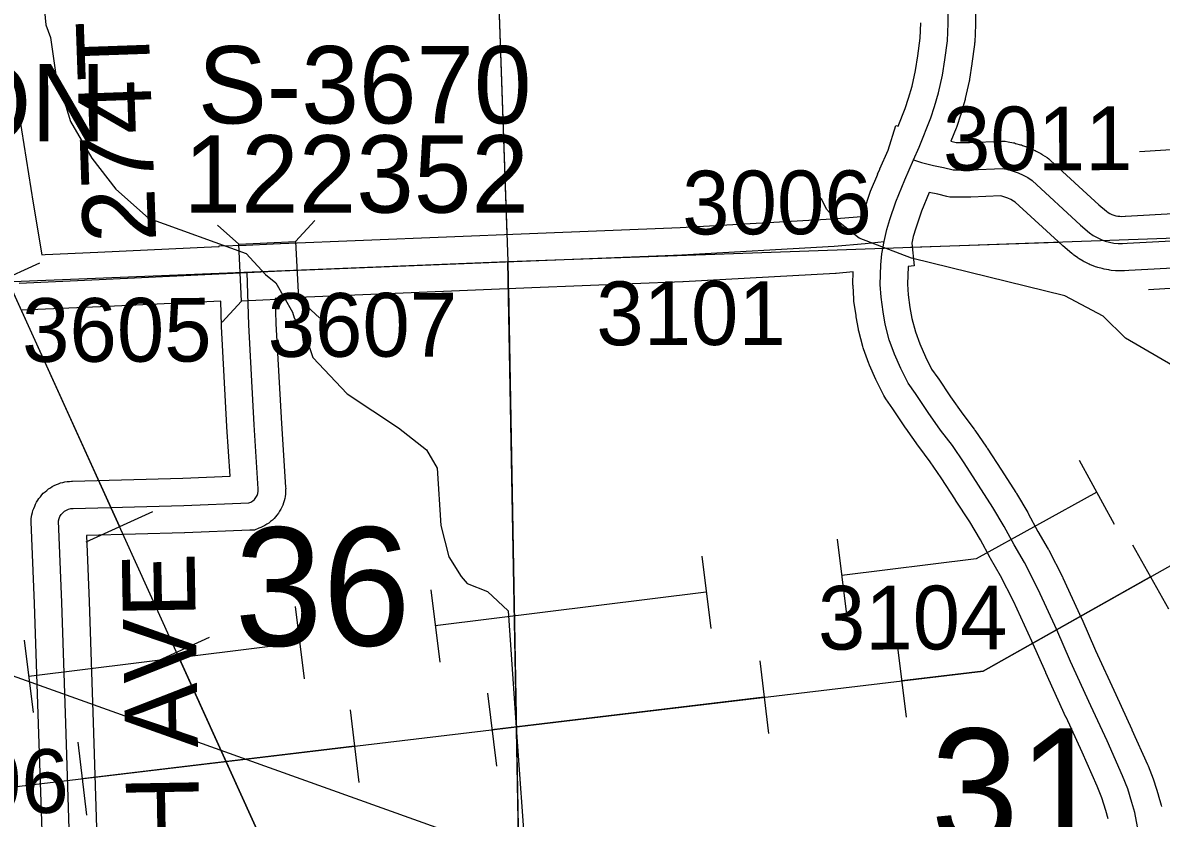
# Model space of a CAD drawing. Extents: x 128.7 to 185.5, y -21.4 to 12.6.
# Drawn here: x 151.816 to 153.067, y -12.756 to -11.882 of the extents above; entities that cross this region are included whole.
import ezdxf

# ---------------------------------------------------------------- set-up
doc = ezdxf.new("R2010")
doc.units = 0
for name, color, linetype in [('tdCoHydroRiver', 7, 'Continuous'), ('tdCoPipe', 7, 'Continuous'), ('tdCoPipe1', 7, 'Continuous'), ('tdCoPipe2', 7, 'Continuous'), ('tdCoSecRdNmbr', 7, 'Continuous'), ('tdCoSecRdTxt', 7, 'Continuous'), ('tdCoSecRteBand', 7, 'Continuous'), ('tdCoSecRteCL', 7, 'Continuous'), ('tdCoSectLine', 7, 'Continuous'), ('tdCoSectLinePart', 7, 'Continuous'), ('tdCoSectNmbr', 7, 'Continuous'), ('tdCoStrucSec', 7, 'Continuous'), ('tdCoStrucSecCoName', 7, 'Continuous'), ('tdCoStrucSecFHWANum', 7, 'Continuous'), ('tdCoSurfAsphalt', 7, 'Continuous'), ('tdCoSurfConc', 7, 'Continuous'), ('tdCoSurfGravel', 7, 'Continuous')]:
    doc.layers.add(name, color=color, linetype=linetype)

msp = doc.modelspace()

# ---------------------------------------------------------------- linework, layer by layer
at = {"layer": 'tdCoHydroRiver'}
for points in [[(151.8386, -11.8531), (151.8413, -11.8845), (151.8465, -11.8986), (151.8526, -11.9394), (151.8615, -11.9691), (151.8633, -11.9738), (151.8686, -11.9909), (151.8921, -12.0312), (151.9185, -12.065), (151.9543, -12.0969), (152.0614, -12.1359), (152.0827, -12.1588), (152.0941, -12.1679), (152.1125, -12.2004), (152.1143, -12.2066), (152.1228, -12.2221), (152.1249, -12.2378), (152.1312, -12.2392), (152.1348, -12.2501), (152.1724, -12.2899), (152.229, -12.3274), (152.2598, -12.3516), (152.2715, -12.3717), (152.2753, -12.4347), (152.2843, -12.4691), (152.2977, -12.4908), (152.3043, -12.4984), (152.3267, -12.5071), (152.3495, -12.5285), (152.359, -12.667), (152.3681, -12.7946)], [(153.1353, -12.2916), (153.0274, -12.229), (153.0029, -12.2046), (152.9611, -12.1823), (152.7924, -12.1408), (152.7348, -12.1191), (152.7104, -12.0994), (152.699, -12.0871), (152.6939, -12.0763), (152.6858, -12.0702), (152.6819, -12.0499)], [(152.3681, -12.7946), (152.3348, -12.7894), (151.2114, -12.3875)]]:
    msp.add_lwpolyline(points, dxfattribs=at)
at = {"layer": 'tdCoPipe'}
for p, q in [((153.1234, -12.0188), (153.0431, -12.0241)), ((151.7617, -12.1793), (151.8347, -12.1462)), ((153.1334, -12.1706), (153.0529, -12.1759)), ((151.8857, -12.4525), (151.9589, -12.4193)), ((151.9483, -12.5905), (152.0213, -12.5574))]:
    msp.add_line(p, q, dxfattribs=at)
for points in [[(133.6945, 0.4089), (135.1153, -0.6342), (137.1324, -2.3792), (137.5288, -2.9528), (138.161, -3.328), (139.2218, -4.4833), (139.3397, -4.805), (140.8827, -6.1264), (141.2631, -6.6089), (142.2971, -8.0348), (142.3319, -8.2734), (143.9392, -9.367), (143.9927, -9.5975), (145.829, -10.533), (147.4283, -11.2406), (148.0149, -11.3532), (148.9915, -11.5772), (150.6773, -11.7094), (151.6631, -11.8649), (152.1578, -12.9549), (152.0489, -14.0003)], [(141.862, -14.949), (144.0814, -14.2683), (145.7745, -13.7388), (145.9312, -13.6747), (145.9234, -13.4239), (152.8711, -12.5946), (153.879, -12.0272), (155.1085, -11.9148), (156.3627, -11.7638), (158.9313, -11.5045), (162.8631, -11.1506)], [(151.7983, -12.1627), (151.9223, -12.4359)], [(151.9849, -12.5739), (152.1089, -12.8471)]]:
    msp.add_lwpolyline(points, dxfattribs=at)
at = {"layer": 'tdCoPipe1'}
for p, q in [((153.0353, -12.4559), (153.0748, -12.526)), ((152.7769, -12.5652), (152.7865, -12.6453)), ((152.6259, -12.5833), (152.6354, -12.6632)), ((152.3268, -12.619), (152.3364, -12.6991)), ((152.1758, -12.637), (152.1853, -12.7169)), ((151.8767, -12.6727), (151.8862, -12.7528))]:
    msp.add_line(p, q, dxfattribs=at)
for points in [[(153.0551, -12.491), (152.8711, -12.5946), (152.7817, -12.6053)], [(152.6306, -12.6233), (152.3316, -12.659)], [(152.1805, -12.677), (151.8815, -12.7128)]]:
    msp.add_lwpolyline(points, dxfattribs=at)
at = {"layer": 'tdCoPipe2'}
for p, q in [((152.9766, -12.3629), (153.0153, -12.4331)), ((152.7109, -12.4497), (152.7208, -12.5293)), ((152.5621, -12.4682), (152.572, -12.5478)), ((152.2644, -12.5052), (152.2743, -12.5847)), ((152.1155, -12.5237), (152.1254, -12.6032)), ((151.8178, -12.5606), (151.8277, -12.6402))]:
    msp.add_line(p, q, dxfattribs=at)
for points in [[(152.9959, -12.398), (152.8634, -12.4712), (152.7159, -12.4895)], [(152.567, -12.508), (152.2693, -12.545)], [(152.1205, -12.5634), (151.8227, -12.6004)]]:
    msp.add_lwpolyline(points, dxfattribs=at)
at = {"layer": 'tdCoSecRteBand'}
for points in [[(152.8629, -11.8463), (152.8629, -11.8831), (152.8629, -11.8839), (152.8629, -11.8846), (152.8619, -11.9036), (152.8618, -11.9049), (152.8617, -11.9063), (152.8587, -11.9272), (152.8587, -11.9273), (152.8587, -11.9273), (152.8562, -11.9443), (152.8561, -11.9454), (152.8558, -11.9464), (152.8516, -11.9657), (152.8514, -11.9667), (152.8511, -11.9678), (152.8467, -11.9828), (152.8465, -11.9833), (152.8464, -11.9838), (152.8422, -11.9964), (152.8419, -11.9972), (152.8416, -11.998), (152.8358, -12.0125), (152.8416, -12.0139), (152.8561, -12.0139), (152.8918, -12.0125), (152.8953, -12.0124), (152.8987, -12.0131), (152.9045, -12.0142), (152.9056, -12.0144), (152.9067, -12.0148), (152.9123, -12.0163), (152.9134, -12.0166), (152.9145, -12.017), (152.92, -12.019), (152.9211, -12.0194), (152.9221, -12.0199), (152.9274, -12.0223), (152.9285, -12.0228), (152.9295, -12.0233), (152.9346, -12.0261), (152.9356, -12.0267), (152.9365, -12.0273), (152.9414, -12.0305), (152.9435, -12.0319), (152.9453, -12.0335), (152.9981, -12.0822), (153.0066, -12.0894), (153.0085, -12.0907), (153.0104, -12.0919), (153.0125, -12.0929), (153.0146, -12.0937), (153.0168, -12.0943), (153.0191, -12.0947), (153.0213, -12.0949), (153.0236, -12.095), (153.0272, -12.0947), (153.0274, -12.0947), (153.0277, -12.0947), (153.1456, -12.0883)], [(151.8095, -11.9677), (151.8275, -12.0806), (151.8372, -12.1372), (151.8408, -12.137), (151.8987, -12.1345), (152.0313, -12.1281), (152.0319, -12.1281), (152.0319, -12.1275), (152.0616, -12.1267), (152.0912, -12.1252), (152.0988, -12.1249), (152.099, -12.1249), (152.0991, -12.1249), (152.3728, -12.1138), (152.3728, -12.1138), (152.3728, -12.1138), (152.5385, -12.1071), (152.7054, -12.0978), (152.7377, -12.0952), (152.7394, -12.0872), (152.7409, -12.0875), (152.7467, -12.0696), (152.7471, -12.0684), (152.7476, -12.0673), (152.7554, -12.0485), (152.7553, -12.0485), (152.7577, -12.043), (152.7577, -12.0429), (152.7578, -12.0428), (152.7667, -12.0223), (152.7754, -11.9952), (152.7778, -11.996), (152.7855, -11.9766), (152.7893, -11.9653), (152.7932, -11.9518), (152.797, -11.9347), (152.7993, -11.9188), (152.8021, -11.8992), (152.8029, -11.8823)], [(153.1487, -12.1482), (153.0312, -12.1546), (153.0266, -12.1549), (153.0253, -12.155), (153.024, -12.155), (153.0191, -12.1549), (153.0178, -12.1549), (153.0165, -12.1548), (153.0117, -12.1543), (153.0104, -12.1541), (153.0091, -12.1539), (153.0043, -12.153), (153.0031, -12.1527), (153.0018, -12.1524), (152.9971, -12.1511), (152.9959, -12.1507), (152.9947, -12.1503), (152.9901, -12.1485), (152.9889, -12.1481), (152.9877, -12.1475), (152.9833, -12.1454), (152.9822, -12.1449), (152.981, -12.1442), (152.9768, -12.1417), (152.9757, -12.1411), (152.9747, -12.1403), (152.9707, -12.1375), (152.9697, -12.1367), (152.9687, -12.1359), (152.9588, -12.1275), (152.9584, -12.1271), (152.9579, -12.1267), (152.9065, -12.0793), (152.9047, -12.0782), (152.9016, -12.0765), (152.8984, -12.075), (152.8951, -12.0738), (152.8917, -12.0729), (152.8905, -12.0726), (152.8577, -12.0738), (152.8572, -12.0739), (152.8566, -12.0739), (152.8381, -12.0739), (152.8346, -12.0739), (152.8312, -12.073), (152.8213, -12.0707), (152.812, -12.0688), (152.8034, -12.0893), (152.7974, -12.1078), (152.7944, -12.1172), (152.7929, -12.1244), (152.7955, -12.1494), (152.7887, -12.1502), (152.7882, -12.1694), (152.7888, -12.1811), (152.7908, -12.1952), (152.793, -12.2071), (152.7968, -12.2217), (152.8016, -12.2352), (152.8078, -12.2493), (152.8146, -12.2627), (152.8213, -12.2724), (152.8215, -12.2726), (152.8216, -12.2728), (152.8354, -12.2934), (152.8488, -12.3122), (152.8613, -12.3289), (152.8617, -12.3294), (152.8621, -12.33), (152.875, -12.3487), (152.8752, -12.3491), (152.8755, -12.3495), (152.8912, -12.374), (152.9071, -12.3983), (152.9075, -12.3989), (152.9079, -12.3996), (152.9202, -12.4205), (152.9205, -12.421), (152.9207, -12.4214), (152.9314, -12.4411), (152.9425, -12.4605), (152.9429, -12.4611), (152.9432, -12.4617), (152.9583, -12.4911), (152.9586, -12.4917), (152.9588, -12.4923), (152.9793, -12.5369), (152.9794, -12.5371), (152.9795, -12.5373), (152.9947, -12.5719), (153.0168, -12.6202), (153.0345, -12.6587), (153.0346, -12.6588), (153.0347, -12.659), (153.0517, -12.6973), (153.052, -12.6979), (153.0523, -12.6986), (153.0579, -12.7131), (153.0583, -12.7141), (153.0586, -12.7151), (153.0633, -12.7301), (153.0634, -12.7304), (153.0635, -12.7307), (153.0667, -12.7418), (153.0671, -12.7434)], [(153.0086, -12.7569), (153.0059, -12.7477), (153.0016, -12.7339), (152.9966, -12.721), (152.98, -12.6836), (152.9623, -12.6453), (152.9623, -12.6453), (152.9622, -12.6452), (152.94, -12.5966), (152.94, -12.5965), (152.9399, -12.5963), (152.9247, -12.5617), (152.9046, -12.5179), (152.8902, -12.4898), (152.8792, -12.4707), (152.879, -12.4703), (152.8788, -12.47), (152.8682, -12.4505), (152.8565, -12.4306), (152.8409, -12.4068), (152.8408, -12.4067), (152.8407, -12.4065), (152.8252, -12.3822), (152.813, -12.3645), (152.8006, -12.348), (152.8003, -12.3476), (152.8001, -12.3473), (152.7863, -12.3278), (152.786, -12.3275), (152.7858, -12.3272), (152.7719, -12.3064), (152.7642, -12.2953), (152.763, -12.2936), (152.762, -12.2917), (152.7539, -12.2757), (152.7535, -12.2749), (152.7532, -12.2741), (152.7463, -12.2584), (152.7459, -12.2574), (152.7455, -12.2565), (152.7398, -12.2407), (152.7394, -12.2394), (152.739, -12.2381), (152.7346, -12.2211), (152.7343, -12.22), (152.7341, -12.2189), (152.7317, -12.2053), (152.7315, -12.2047), (152.7315, -12.2041), (152.7292, -12.1881), (152.7291, -12.1868), (152.729, -12.1855), (152.7283, -12.1715), (152.7282, -12.1703), (152.7282, -12.1692), (152.7285, -12.1561), (152.7098, -12.1576), (152.7094, -12.1576), (152.7091, -12.1577), (152.5417, -12.167), (152.5414, -12.167), (152.5412, -12.1671), (152.3752, -12.1737), (152.1016, -12.1848), (152.0935, -12.1852), (152.0943, -12.213), (152.1002, -12.3224), (152.1049, -12.3925), (152.105, -12.3938), (152.1049, -12.3951), (152.1049, -12.3976), (152.1048, -12.4001), (152.1044, -12.4026), (152.1039, -12.405), (152.1034, -12.4075), (152.1026, -12.4099), (152.1017, -12.4122), (152.1008, -12.4146), (152.0996, -12.4168), (152.0983, -12.419), (152.097, -12.4212), (152.0954, -12.4231), (152.0938, -12.4251), (152.0922, -12.427), (152.0903, -12.4287), (152.0884, -12.4303), (152.0865, -12.432), (152.0843, -12.4333), (152.0822, -12.4346), (152.08, -12.4359), (152.0777, -12.4368), (152.0753, -12.4377), (152.0706, -12.4396), (152.0656, -12.4398), (151.9943, -12.4427), (151.9941, -12.4428), (151.9939, -12.4428), (151.8861, -12.4456), (151.8889, -12.5181), (151.8889, -12.5182), (151.8889, -12.5183), (151.8933, -12.651), (151.898, -12.7897)], [(151.8381, -12.7918), (151.8334, -12.653), (151.8334, -12.653), (151.8334, -12.653), (151.8289, -12.5204), (151.8255, -12.4307), (151.8253, -12.4268), (151.8262, -12.4229), (151.8268, -12.4204), (151.8273, -12.4181), (151.8282, -12.4158), (151.8292, -12.4134), (151.8301, -12.4112), (151.8313, -12.4091), (151.8327, -12.4069), (151.8339, -12.4049), (151.8355, -12.403), (151.8371, -12.4011), (151.8387, -12.3992), (151.8406, -12.3977), (151.8425, -12.396), (151.8444, -12.3945), (151.8465, -12.3932), (151.8486, -12.3919), (151.8507, -12.3906), (151.853, -12.3897), (151.8553, -12.3888), (151.8576, -12.3879), (151.86, -12.3874), (151.8625, -12.3868), (151.8648, -12.3863), (151.8673, -12.3862), (151.8698, -12.386), (151.8702, -12.386), (151.8707, -12.386), (151.992, -12.3828), (152.0439, -12.3806), (152.0403, -12.3262), (152.0403, -12.326), (152.0403, -12.3258), (152.0344, -12.2159), (152.0344, -12.2155), (152.0343, -12.2151), (152.0336, -12.1881), (151.9015, -12.1944), (151.9014, -12.1944), (151.9013, -12.1944), (151.8153, -12.1982)]]:
    msp.add_lwpolyline(points, dxfattribs=at)
at = {"layer": 'tdCoSecRteCL'}
for points in [[(152.7948, -12.0329), (152.8009, -12.019), (152.8137, -11.9869), (152.8179, -11.9743), (152.8223, -11.9593), (152.8265, -11.94), (152.829, -11.923), (152.8319, -11.9021), (152.8329, -11.8831), (152.8329, -11.8463), (152.8312, -11.8034), (152.8292, -11.741), (152.8273, -11.689), (152.8255, -11.6308), (152.8243, -11.5945), (152.8218, -11.5171), (152.8191, -11.4468), (152.8171, -11.3916), (152.8149, -11.3245), (152.8139, -11.2868), (152.8115, -11.2217), (152.8102, -11.1844), (152.8081, -11.1262)], [(152.7625, -12.1228), (152.7654, -12.1095), (152.7688, -12.0986), (152.7752, -12.0789), (152.7853, -12.0547), (152.7948, -12.0329)], [(152.7948, -12.0329), (152.8036, -12.0357), (152.8167, -12.0392), (152.8278, -12.0414), (152.8381, -12.0439), (152.8566, -12.0439), (152.8929, -12.0425), (152.8986, -12.0437), (152.9042, -12.0452), (152.9097, -12.0472), (152.915, -12.0496), (152.9201, -12.0524), (152.925, -12.0556), (152.9783, -12.1047), (152.9881, -12.1131), (152.9921, -12.1159), (152.9963, -12.1184), (153.0007, -12.1205), (153.0052, -12.1222), (153.0099, -12.1235), (153.0147, -12.1244), (153.0196, -12.1249), (153.0244, -12.125), (153.0293, -12.1246), (153.1472, -12.1182)], [(152.0627, -12.1566), (152.1003, -12.1548), (152.374, -12.1437), (152.54, -12.1371), (152.7074, -12.1277), (152.7417, -12.125), (152.7625, -12.1228)], [(153.0406, -12.7657), (153.0379, -12.7501), (153.0347, -12.739), (153.03, -12.724), (153.0243, -12.7095), (153.0073, -12.6712), (152.9895, -12.6328), (152.9673, -12.5842), (152.952, -12.5494), (152.9316, -12.5048), (152.9165, -12.4754), (152.9052, -12.4557), (152.8943, -12.4357), (152.882, -12.4148), (152.866, -12.3903), (152.8502, -12.3657), (152.8374, -12.3469), (152.8245, -12.3299), (152.8107, -12.3104), (152.7967, -12.2895), (152.7888, -12.2781), (152.7807, -12.2621), (152.7737, -12.2463), (152.7681, -12.2305), (152.7636, -12.2135), (152.7612, -12.2), (152.759, -12.1839), (152.7582, -12.1699), (152.7587, -12.1482), (152.7597, -12.1361), (152.7625, -12.1228)], [(151.8121, -12.1683), (151.9, -12.1645), (152.0627, -12.1566)], [(151.868, -12.7908), (151.8633, -12.652), (151.8589, -12.5193), (151.8555, -12.4295), (151.856, -12.4271), (151.857, -12.4247), (151.8583, -12.4225), (151.86, -12.4206), (151.8619, -12.4189), (151.8641, -12.4176), (151.8665, -12.4167), (151.8689, -12.4161), (151.8715, -12.416), (151.9931, -12.4128), (152.0643, -12.4098), (152.0667, -12.4089), (152.0688, -12.4076), (152.0707, -12.406), (152.0723, -12.404), (152.0736, -12.4018), (152.0744, -12.3995), (152.0749, -12.397), (152.0749, -12.3945), (152.0703, -12.3242), (152.0643, -12.2143), (152.0627, -12.1566)]]:
    msp.add_lwpolyline(points, dxfattribs=at)
at = {"layer": 'tdCoSectLine'}
for points in [[(152.3144, -11.1529), (152.3491, -12.1447)], [(152.3491, -12.1447), (153.341, -12.1094)], [(151.3428, -12.1854), (152.3491, -12.1447)], [(152.3677, -13.154), (152.3491, -12.1447)], [(152.3491, -12.1447), (152.3674, -13.154)]]:
    msp.add_lwpolyline(points, dxfattribs=at)
at = {"layer": 'tdCoSectLinePart'}
for points in [[(152.3187, -11.2762), (152.348, -12.1148)], [(152.7915, -12.129), (152.9537, -12.1232)], [(152.3677, -13.154), (152.3496, -12.1748)], [(152.3496, -12.1748), (152.3674, -13.154)]]:
    msp.add_lwpolyline(points, dxfattribs=at)
at = {"layer": 'tdCoStrucSec'}
for p, q in [((152.0534, -12.1257), (152.0302, -12.1047)), ((152.1159, -12.1227), (152.1369, -12.0996)), ((152.0564, -12.1883), (152.0353, -12.2114)), ((152.1189, -12.1853), (152.1421, -12.2063))]:
    msp.add_line(p, q, dxfattribs=at)
msp.add_lwpolyline([(152.0534, -12.1257), (152.1159, -12.1227), (152.1189, -12.1853), (152.0564, -12.1883)], close=True, dxfattribs=at)
at = {"layer": 'tdCoSurfAsphalt'}
msp.add_lwpolyline([(151.8121, -12.1683), (151.9, -12.1645), (152.0627, -12.1566), (152.1003, -12.1548), (152.374, -12.1437), (152.54, -12.1371), (152.7074, -12.1277), (152.7417, -12.125), (152.7625, -12.1228)], dxfattribs=at)
at = {"layer": 'tdCoSurfConc'}
msp.add_lwpolyline([(153.0406, -12.7657), (153.0379, -12.7501), (153.0347, -12.739), (153.03, -12.724), (153.0243, -12.7095), (153.0073, -12.6712), (152.9895, -12.6328), (152.9673, -12.5842), (152.952, -12.5494), (152.9316, -12.5048), (152.9165, -12.4754), (152.9052, -12.4557), (152.8943, -12.4357), (152.882, -12.4148), (152.866, -12.3903), (152.8502, -12.3657), (152.8374, -12.3469), (152.8245, -12.3299), (152.8107, -12.3104), (152.7967, -12.2895), (152.7888, -12.2781), (152.7807, -12.2621), (152.7737, -12.2463), (152.7681, -12.2305), (152.7636, -12.2135), (152.7612, -12.2), (152.759, -12.1839), (152.7582, -12.1699), (152.7587, -12.1482), (152.7597, -12.1361), (152.7625, -12.1228), (152.7654, -12.1095), (152.7688, -12.0986), (152.7752, -12.0789), (152.7853, -12.0547), (152.7948, -12.0329), (152.8009, -12.019), (152.8137, -11.9869), (152.8179, -11.9743), (152.8223, -11.9593), (152.8265, -11.94), (152.829, -11.923), (152.8319, -11.9021), (152.8329, -11.8831), (152.8329, -11.8463)], dxfattribs=at)
at = {"layer": 'tdCoSurfGravel'}
for points in [[(152.7948, -12.0329), (152.8036, -12.0357), (152.8167, -12.0392), (152.8278, -12.0414), (152.8381, -12.0439), (152.8566, -12.0439), (152.8929, -12.0425), (152.8986, -12.0437), (152.9042, -12.0452), (152.9097, -12.0472), (152.915, -12.0496), (152.9201, -12.0524), (152.925, -12.0556), (152.9783, -12.1047), (152.9881, -12.1131), (152.9921, -12.1159), (152.9963, -12.1184), (153.0007, -12.1205), (153.0052, -12.1222), (153.0099, -12.1235), (153.0147, -12.1244), (153.0196, -12.1249), (153.0244, -12.125), (153.0293, -12.1246), (153.1472, -12.1182)], [(151.868, -12.7908), (151.8633, -12.652), (151.8589, -12.5193), (151.8555, -12.4295), (151.856, -12.4271), (151.857, -12.4247), (151.8583, -12.4225), (151.86, -12.4206), (151.8619, -12.4189), (151.8641, -12.4176), (151.8665, -12.4167), (151.8689, -12.4161), (151.8715, -12.416), (151.9931, -12.4128), (152.0643, -12.4098), (152.0667, -12.4089), (152.0688, -12.4076), (152.0707, -12.406), (152.0723, -12.404), (152.0736, -12.4018), (152.0744, -12.3995), (152.0749, -12.397), (152.0749, -12.3945), (152.0703, -12.3242), (152.0643, -12.2143), (152.0627, -12.1566)]]:
    msp.add_lwpolyline(points, dxfattribs=at)

# ---------------------------------------------------------------- texts
at = {"layer": 'tdCoSecRdNmbr'}
for s, rotation, p in [('3011', 0.1157, (152.8271, -12.0446)), ('3006', 0.1154, (152.5406, -12.1149)), ('3101', 0.1154, (152.4462, -12.2366)), ('3607', 0.1152, (152.0852, -12.2494)), ('3605', 0.115, (151.8154, -12.2549)), ('3104', 0.1154, (152.6897, -12.571)), ('3606', 0.1148, (151.6585, -12.7508))]:
    msp.add_text(s, height=0.07, rotation=rotation, dxfattribs=at).set_placement(p)
at = {"layer": 'tdCoSecRdTxt'}
for s, rotation, p in [('274TH AVE', 92, (151.9627, -12.1224)), ('275TH AVE', 91, (152.0147, -13.0291))]:
    msp.add_text(s, height=0.08, rotation=rotation, dxfattribs=at).set_placement(p)
at = {"layer": 'tdCoSectNmbr'}
for s, rotation, p in [('36', 0.115, (152.0489, -12.5669)), ('31', 0.1157, (152.8136, -12.7879))]:
    msp.add_text(s, height=0.13, rotation=rotation, dxfattribs=at).set_placement(p)
at = {"layer": 'tdCoStrucSecCoName'}
for s, p in [('S-3670', (152.0085, -11.9929)), ('CLINTON', (151.4086, -12.0126))]:
    msp.add_text(s, height=0.085, dxfattribs=at).set_placement(p)
at = {"layer": 'tdCoStrucSecFHWANum'}
msp.add_text('122352', height=0.085, dxfattribs=at).set_placement((151.9928, -12.0909))

doc.saveas('drawing.dxf')
